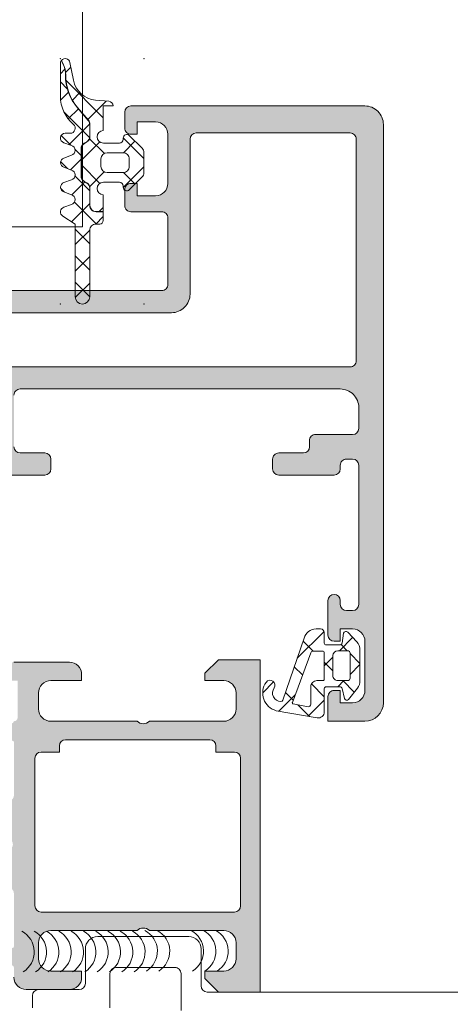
# Model space of a CAD drawing. Header units: millimetres. Extents: x 144573 to 336993, y 74252 to 247042.
# Tile 549 of 656: x 198289 to 198324, y 194868 to 194948. Entities that reach past the tile are written whole.
import ezdxf

# ---------------------------------------------------------------- set-up
doc = ezdxf.new("R2010")
doc.units = ezdxf.units.MM
doc.layers.add('FASÁDA DETAILNÍ', color=255, linetype='Continuous', lineweight=0)
doc.layers.add('NOVA', color=255, linetype='Continuous', lineweight=0)

# ---------------------------------------------------------------- blocks, each defined once
blk = doc.blocks.new('A$C69D17D4D')
at = {"layer": 'FASÁDA DETAILNÍ'}
h = blk.add_hatch(dxfattribs=at)
h.set_pattern_fill('ANSI37', color=256, scale=0.48, angle=-1.272221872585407e-14, style=0)
h.set_pattern_definition([(44.99999999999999, (-24849.06410306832, 21569.49993086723), (-1.077630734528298, 1.077630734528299), []), (135, (-24849.06410306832, 21569.49993086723), (-1.077630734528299, -1.077630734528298), [])])
edge = h.paths.add_edge_path()
edge.add_line((-24852.14751985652, 21562.28574469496), (-24852.75457736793, 21562.51300358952))
edge.add_arc((-24852.65410216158, 21562.88983972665), 0.3900009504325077, 104.92936879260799, 255.0706312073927, ccw=False)
edge.add_line((-24852.75457736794, 21563.26667586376), (-24852.14751985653, 21563.49393475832))
edge.add_arc((-24852.25410332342, 21563.88983972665), 0.4100009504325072, -74.93236632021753, 74.93236632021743)
edge.add_line((-24852.14751985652, 21564.28574469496), (-24852.75457738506, 21564.51300359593))
edge.add_arc((-24852.65410366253, 21564.88983972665), 0.390000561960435, 104.92915839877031, 255.0708416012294, ccw=False)
edge.add_line((-24852.75457738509, 21565.26667585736), (-24852.14751987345, 21565.493934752))
edge.add_arc((-24852.25410182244, 21565.88983972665), 0.4100005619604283, -74.93257137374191, 74.93257525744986)
edge.add_line((-24852.14751990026, 21566.28574470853), (-24852.75457739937, 21566.51299978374))
edge.add_arc((-24852.65409015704, 21566.88988243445), 0.3900489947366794, 90.00000000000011, 255.07068313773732, ccw=False)
edge.add_line((-24852.65409015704, 21567.27993142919), (-24852.25410106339, 21567.27993142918))
edge.add_arc((-24852.25410106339, 21567.68993198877), 0.4100005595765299, -89.99999999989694, 49.6800643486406)
edge.add_arc((-24850.05413120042, 21570.28221820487), 2.989972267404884, 179.9986695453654, 229.6800621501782, ccw=False)
edge.add_line((-24853.04410346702, 21570.28228763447), (-24853.04410306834, 21572.95407921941))
edge.add_arc((-24852.65410306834, 21572.95463686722), 0.3900003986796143, 144.3594300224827, 180.0819252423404, ccw=False)
edge.add_line((-24852.97105185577, 21573.18188953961), (-24852.84140013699, 21572.92359827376))
edge.add_arc((-24854.61991416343, 21572.0308565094), 1.990000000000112, -0.6188691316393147, 26.654791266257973, ccw=False)
edge.add_arc((-24848.61653157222, 21571.96600962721), 4.013732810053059, 179.381130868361, 220.6411808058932)
edge.add_line((-24851.6621655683, 21569.35178610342), (-24850.78129869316, 21568.32555476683))
edge.add_arc((-24851.15002656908, 21568.00905676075), 0.4859333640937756, 1.1368683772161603e-13, 40.64118080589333, ccw=False)
edge.add_line((-24850.66409320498, 21568.00905676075), (-24850.66409320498, 21567.01145935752))
edge.add_arc((-24851.154093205, 21567.01145935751), 0.4900000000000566, -60.00000000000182, -1.1368683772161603e-13, ccw=False)
edge.add_line((-24850.909093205, 21566.58710690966), (-24851.109093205, 21566.47163685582))
edge.add_arc((-24850.85409320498, 21566.0299638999), 0.5099999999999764, 119.9999999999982, 180.0000000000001)
edge.add_line((-24851.36409320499, 21566.0299638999), (-24851.36409320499, 21563.79295405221))
edge.add_arc((-24850.85409320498, 21563.79295405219), 0.5100000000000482, 180.0000000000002, 239.999999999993)
edge.add_line((-24851.10909320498, 21563.35128109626), (-24850.90909320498, 21563.23581104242))
edge.add_arc((-24851.154093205, 21562.81145859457), 0.4899999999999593, 1.1368683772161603e-13, 59.99999999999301, ccw=False)
edge.add_line((-24850.66409320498, 21562.81145859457), (-24850.66409320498, 21561.41146088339))
edge.add_arc((-24850.154093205, 21561.41146088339), 0.509999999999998, 180, 270.0000000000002)
edge.add_line((-24850.154093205, 21560.90146088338), (-24849.56409292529, 21560.90146088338))
edge.add_line((-24849.56409292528, 21560.90146088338), (-24849.56409387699, 21560.1898393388))
edge.add_arc((-24849.85409387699, 21560.18983972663), 0.2900000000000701, -90.00000000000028, -7.662566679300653e-05, ccw=False)
edge.add_line((-24849.85409387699, 21559.89983972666), (-24850.15407900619, 21559.89983972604))
edge.add_arc((-24850.15426055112, 21559.39001773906), 0.5098220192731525, 89.97959727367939, 180.024286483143)
edge.add_line((-24850.6640825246, 21559.38980163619), (-24850.66411304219, 21553.98983868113))
edge.add_arc((-24851.25411151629, 21553.98984201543), 0.5899984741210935, -180.00000000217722, -0.0003238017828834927, ccw=False)
edge.add_line((-24851.84410999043, 21553.98984201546), (-24851.84410999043, 21559.89525026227))
edge.add_line((-24851.84410999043, 21559.89525026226), (-24852.84886432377, 21560.55195381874))
edge.add_arc((-24852.65410368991, 21560.88984155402), 0.3899997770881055, 104.92975907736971, 240.04057881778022, ccw=False)
edge.add_line((-24852.75458116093, 21561.26667587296), (-24852.14751986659, 21561.49393475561))
edge.add_arc((-24852.25410332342, 21561.88983972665), 0.4100009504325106, -74.93236777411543, 74.93236632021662)
h = blk.add_hatch(dxfattribs=at)
h.set_pattern_fill('ANSI37', color=256, scale=0.625, angle=-1.272221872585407e-14, style=0)
h.set_pattern_definition([(44.99999999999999, (-24849.06410306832, 21569.49993086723), (-1.403165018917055, 1.403165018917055), []), (135, (-24849.06410306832, 21569.49993086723), (-1.403165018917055, -1.403165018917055), [])])
edge = h.paths.add_edge_path()
edge.add_arc((-24847.65410999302, 21562.88997918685), 0.2900050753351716, -179.99948928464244, -44.99756332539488, ccw=False)
edge.add_line((-24847.94411506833, 21562.88997660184), (-24847.94411506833, 21562.98997086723))
edge.add_arc((-24848.25411506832, 21562.98997086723), 0.3099999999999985, -6.731325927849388e-11, 90.00000000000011)
edge.add_line((-24848.25411506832, 21563.29997086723), (-24849.55409106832, 21563.29997086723))
edge.add_arc((-24849.55409106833, 21562.78997086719), 0.5100000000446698, 89.99999999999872, 268.8764798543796)
edge.add_line((-24849.56409108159, 21562.28006891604), (-24849.56409289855, 21560.92146088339))
edge.add_line((-24849.56409289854, 21560.9214608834), (-24850.15409320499, 21560.9214608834))
edge.add_arc((-24850.154093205, 21561.41146088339), 0.4900000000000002, 180, 269.9999999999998, ccw=False)
edge.add_line((-24850.64409320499, 21561.41146088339), (-24850.64409320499, 21562.81145859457))
edge.add_arc((-24851.154093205, 21562.81145859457), 0.5099999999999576, -1.144999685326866e-13, 59.99999999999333)
edge.add_line((-24850.89909320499, 21563.2531315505), (-24851.09909320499, 21563.36860160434))
edge.add_arc((-24850.85409320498, 21563.79295405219), 0.4900000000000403, 179.9999999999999, 239.99999999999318, ccw=False)
edge.add_line((-24851.344093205, 21563.79295405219), (-24851.344093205, 21566.02996389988))
edge.add_arc((-24850.85409320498, 21566.0299638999), 0.4899999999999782, 119.9999999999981, 179.9999999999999, ccw=False)
edge.add_line((-24851.09909320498, 21566.45431634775), (-24850.89909320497, 21566.56978640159))
edge.add_arc((-24851.154093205, 21567.01145935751), 0.5100000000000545, -60.00000000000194, 1.90833280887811e-13)
edge.add_line((-24850.64409320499, 21567.01145935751), (-24850.64409320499, 21568.00905676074))
edge.add_arc((-24851.15002656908, 21568.00905676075), 0.5059333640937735, 5.088887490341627e-14, 40.64118080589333)
edge.add_line((-24850.7661226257, 21568.33858116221), (-24851.64698950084, 21569.3648124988))
edge.add_arc((-24848.61653157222, 21571.96600962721), 3.993732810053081, 179.381130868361, 220.6411808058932, ccw=False)
edge.add_arc((-24854.61991416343, 21572.0308565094), 2.010000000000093, -0.6188691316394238, 26.65479126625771)
edge.add_line((-24852.82352562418, 21572.9325705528), (-24852.95756678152, 21573.19960642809))
edge.add_arc((-24852.65410306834, 21572.95463686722), 0.3900003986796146, 11.010562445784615, 141.0879706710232, ccw=False)
edge.add_line((-24852.27128180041, 21573.02912302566), (-24851.99168023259, 21571.59103219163))
edge.add_arc((-24850.01862630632, 21571.97464424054), 2.010000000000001, 191.0024964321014, 265.0047506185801)
edge.add_line((-24850.19364332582, 21569.97227837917), (-24849.12068354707, 21569.87849620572))
edge.add_arc((-24849.15410483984, 21569.48992909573), 0.3900017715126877, 1.469873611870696, 85.0839953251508, ccw=False)
edge.add_line((-24848.76423139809, 21569.49993315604), (-24849.56410236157, 21569.49993315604))
edge.add_line((-24849.56410236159, 21569.49993315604), (-24849.56409112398, 21567.49985381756))
edge.add_arc((-24849.55409106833, 21566.98995186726), 0.5100000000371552, 91.12352490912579, 270)
edge.add_line((-24849.55409106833, 21566.47995186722), (-24848.25411506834, 21566.47995186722))
edge.add_arc((-24848.25411506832, 21566.78995186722), 0.3100000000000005, -89.99999999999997, 6.361109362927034e-14)
edge.add_line((-24847.94411506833, 21566.78995186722), (-24847.94411506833, 21566.88997686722))
edge.add_arc((-24847.65409969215, 21566.88994867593), 0.2900153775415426, 45.00331445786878, 179.9944304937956, ccw=False)
edge.add_line((-24847.44903971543, 21567.09503237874), (-24846.40774269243, 21566.05446795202))
edge.add_arc((-24846.75410306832, 21565.70786372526), 0.4900000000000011, 1.1368683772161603e-13, 45.020162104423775, ccw=False)
edge.add_line((-24846.26410306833, 21565.70786372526), (-24846.26410306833, 21564.07181528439))
edge.add_arc((-24846.75410306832, 21564.07181528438), 0.4899999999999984, -45.02769922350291, -1.1368683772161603e-13, ccw=False)
edge.add_line((-24846.40778829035, 21563.72516549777), (-24847.44903671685, 21562.68492335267))
edge = h.paths.add_edge_path()
edge.add_arc((-24849.25412488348, 21564.5899480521), 0.4999901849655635, 180.0000000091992, 270.0000000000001)
edge.add_line((-24849.25412488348, 21564.08995786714), (-24847.95411506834, 21564.08995786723))
edge.add_arc((-24847.95409643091, 21564.5899392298), 0.4999813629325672, 269.9978642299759, 360.0021357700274)
edge.add_line((-24847.45411506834, 21564.58995786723), (-24847.45411506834, 21565.18996486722))
edge.add_arc((-24847.95409643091, 21565.18998350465), 0.4999813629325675, -0.00213577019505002, 90.00213577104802)
edge.add_line((-24847.95411506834, 21565.68996486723), (-24849.25412488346, 21565.68996486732))
edge.add_arc((-24849.25412488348, 21565.18997468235), 0.4999901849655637, 89.99999999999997, 180)
edge.add_line((-24849.75411506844, 21565.18997468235), (-24849.75411506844, 21564.58994805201))
h = blk.add_hatch(color=256, dxfattribs=at)
edge = h.paths.add_edge_path(flags=16)
edge.add_ellipse((-24829.51811741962, 21548.79988017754), major_axis=(-0.499974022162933, 0), ratio=1, start_angle=89.9970229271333, end_angle=180.0029770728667)
edge.add_line((-24829.01814339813, 21548.79990615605), (-24829.01814339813, 21566.79990615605))
edge.add_ellipse((-24829.51811741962, 21566.79993213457), major_axis=(-0.499974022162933, 0), ratio=1, start_angle=179.9970229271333, end_angle=270.0029770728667)
edge.add_line((-24829.51814339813, 21567.29990615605), (-24842.01814339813, 21567.29990615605))
edge.add_ellipse((-24842.01812157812, 21566.79988433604), major_axis=(-0.5000218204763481, 0), ratio=1, start_angle=270.0025002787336, end_angle=359.9974997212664)
edge.add_line((-24842.51814339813, 21566.79990615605), (-24842.51814339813, 21554.19685515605))
edge.add_ellipse((-24844.01814227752, 21554.19685403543), major_axis=(-1.499998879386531, 0), ratio=1, start_angle=89.99995719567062, end_angle=180.0000428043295, ccw=False)
edge.add_line((-24844.01814339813, 21552.69685515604), (-24857.01813139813, 21552.69685515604))
edge.add_ellipse((-24857.01813177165, 21552.19685552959), major_axis=(-0.4999996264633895, 0), ratio=1, start_angle=-90.00004280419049, end_angle=4.280419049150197e-05)
edge.add_line((-24857.51813139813, 21552.19685515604), (-24857.51813139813, 21548.79990615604))
edge.add_ellipse((-24857.01813177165, 21548.79990578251), major_axis=(-0.4999996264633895, 0), ratio=1, start_angle=-4.280419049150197e-05, end_angle=90.00004280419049)
edge.add_line((-24857.01813139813, 21548.29990615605), (-24829.51814339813, 21548.29990615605))
edge = h.paths.add_edge_path()
edge.add_line((-24828.31813139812, 21519.49991115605), (-24831.31813139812, 21519.49991115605))
edge.add_line((-24831.31813139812, 21519.49991115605), (-24831.31813139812, 21521.49991115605))
edge.add_arc((-24830.81815737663, 21521.49993713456), 0.499974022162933, 89.99702292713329, 180.0029770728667, ccw=False)
edge.add_line((-24830.81813139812, 21521.99991115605), (-24830.31813139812, 21521.99991115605))
edge.add_line((-24830.31813139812, 21521.99991115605), (-24830.31813139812, 21520.99991115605))
edge.add_line((-24830.31813139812, 21520.99991115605), (-24829.31813139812, 21520.99991115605))
edge.add_arc((-24829.31819552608, 21521.99997528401), 1.00006412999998, 270.0036740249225, 359.9963259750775)
edge.add_line((-24828.31813139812, 21521.99991115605), (-24828.31813139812, 21525.99991115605))
edge.add_arc((-24829.31816138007, 21525.99988117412), 1.000029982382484, 0.001717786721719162, 89.99828221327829)
edge.add_line((-24829.31813139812, 21526.99991115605), (-24830.31813139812, 21526.99991115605))
edge.add_line((-24830.31813139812, 21526.99991115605), (-24830.31813139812, 21525.99991115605))
edge.add_line((-24830.31813139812, 21525.99991115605), (-24830.81813139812, 21525.99991115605))
edge.add_arc((-24830.81812579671, 21526.49991675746), 0.5000056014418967, 180.0006418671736, 269.9993581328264, ccw=False)
edge.add_line((-24831.31813139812, 21526.49991115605), (-24831.31813139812, 21529.29991415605))
edge.add_arc((-24830.81813139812, 21529.29991415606), 0.5, 0, 180, ccw=False)
edge.add_line((-24830.31813139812, 21529.29991415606), (-24830.31813139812, 21528.99991115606))
edge.add_arc((-24829.81812067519, 21528.999921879), 0.5000107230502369, 180.0012287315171, 269.9987712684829)
edge.add_line((-24829.81813139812, 21528.49991115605), (-24829.31813139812, 21528.49991115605))
edge.add_arc((-24829.31819932, 21528.99997907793), 0.5000679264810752, 270.0077822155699, 359.9922177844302)
edge.add_line((-24828.81813139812, 21528.99991115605), (-24828.81813139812, 21540.29990615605))
edge.add_arc((-24829.31815321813, 21540.29988433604), 0.5000218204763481, 0.002500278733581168, 89.99749972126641)
edge.add_line((-24829.31813139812, 21540.79990615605), (-24829.81813139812, 21540.79990615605))
edge.add_arc((-24829.81819407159, 21540.29996882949), 0.4999373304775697, 89.99281725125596, 180.007182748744)
edge.add_line((-24830.31813139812, 21540.29990615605), (-24830.31813139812, 21539.99990315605))
edge.add_arc((-24830.81819419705, 21539.99996595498), 0.5000628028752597, 270.00719532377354, 359.9928046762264, ccw=False)
edge.add_line((-24830.81813139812, 21539.49990315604), (-24835.31813139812, 21539.49990315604))
edge.add_arc((-24835.31812579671, 21539.99990875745), 0.5000056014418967, 180.0006418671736, 269.9993581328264, ccw=False)
edge.add_line((-24835.81813139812, 21539.99990315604), (-24835.81813139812, 21540.79990615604))
edge.add_arc((-24835.31815737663, 21540.79993213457), 0.499974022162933, 89.99702292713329, 180.0029770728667, ccw=False)
edge.add_line((-24835.31813139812, 21541.29990615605), (-24833.31813139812, 21541.29990615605))
edge.add_arc((-24833.31819932, 21541.79997407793), 0.5000679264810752, 270.0077822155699, 359.9922177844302)
edge.add_line((-24832.81813139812, 21541.79990615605), (-24832.81813139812, 21542.29990615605))
edge.add_arc((-24832.31819407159, 21542.29996882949), 0.4999373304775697, 89.99281725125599, 180.007182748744, ccw=False)
edge.add_line((-24832.31813139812, 21542.79990615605), (-24829.31813139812, 21542.79990615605))
edge.add_arc((-24829.31818651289, 21543.29996127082), 0.5000551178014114, 270.0063149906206, 359.9936850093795)
edge.add_line((-24828.81813139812, 21543.29990615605), (-24828.81813139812, 21544.99990315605))
edge.add_arc((-24830.31809955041, 21544.99993500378), 1.499968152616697, 359.9987834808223, 450.0012165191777)
edge.add_line((-24830.31813139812, 21546.49990315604), (-24856.31813139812, 21546.49990315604))
edge.add_arc((-24856.3181522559, 21545.99992401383), 0.4999791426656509, 89.99760977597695, 180.0023902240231)
edge.add_line((-24856.81813139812, 21545.99990315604), (-24856.81813139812, 21541.79990615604))
edge.add_arc((-24856.31812579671, 21541.79991175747), 0.5000056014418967, 180.0006418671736, 269.9993581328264)
edge.add_line((-24856.31813139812, 21541.29990615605), (-24854.31813139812, 21541.29990615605))
edge.add_arc((-24854.31815321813, 21540.79988433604), 0.5000218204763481, 0.002500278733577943, 89.99749972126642, ccw=False)
edge.add_line((-24853.81813139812, 21540.79990615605), (-24853.81813139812, 21539.99990315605))
edge.add_arc((-24854.31818395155, 21539.9999557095), 0.5000525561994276, 270.00602154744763, 359.9939784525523, ccw=False)
edge.add_line((-24854.31813139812, 21539.49990315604), (-24859.31813239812, 21539.49990315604))
edge.add_line((-24859.31813239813, 21539.49990315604), (-24860.07602139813, 21539.71722415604))
edge.add_arc((-24860.15871270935, 21539.42884574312), 0.2999999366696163, 73.9999757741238, 142.095185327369)
edge.add_arc((-24860.63213255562, 21539.79745629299), 0.3000001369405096, 270.0000300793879, 322.09528191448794, ccw=False)
edge.add_line((-24860.63213239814, 21539.49745615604), (-24862.69627939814, 21539.49745815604))
edge.add_arc((-24862.69627985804, 21539.89745755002), 0.3999993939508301, 158.0262304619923, 270.0000658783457, ccw=False)
edge.add_line((-24863.06722139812, 21540.04713015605), (-24862.25086039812, 21542.07035915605))
edge.add_arc((-24862.06539013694, 21541.99552253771), 0.1999993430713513, 65.85890762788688, 158.0260921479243, ccw=False)
edge.add_line((-24861.98359339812, 21542.17803015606), (-24859.59990839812, 21541.10971015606))
edge.add_arc((-24859.51811169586, 21541.29221826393), 0.1999997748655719, 245.8589745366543, 360.8199006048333)
edge.add_line((-24859.31813239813, 21541.29508015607), (-24859.31813139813, 21552.59916015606))
edge.add_arc((-24859.50954589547, 21552.60759187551), 0.1916001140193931, 357.4777781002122, 451.0444500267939)
edge.add_line((-24859.51303839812, 21552.79916015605), (-24859.93362239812, 21552.79916015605))
edge.add_line((-24859.93362239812, 21552.79916015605), (-24862.39923439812, 21551.36742515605))
edge.add_arc((-24862.55004609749, 21551.62676214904), 0.2999997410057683, 195.9999717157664, 300.17919611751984, ccw=False)
edge.add_line((-24862.83842439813, 21551.54407115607), (-24863.26629539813, 21553.03623215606))
edge.add_line((-24863.26629539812, 21553.03623215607), (-24863.76470739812, 21553.89950715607))
edge.add_arc((-24863.41829715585, 21554.09950710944), 0.4000000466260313, 90.00003470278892, 209.9999884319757, ccw=False)
edge.add_line((-24863.41829739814, 21554.49950715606), (-24859.31036639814, 21554.49916015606))
edge.add_line((-24859.31036639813, 21554.49916015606), (-24844.81830939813, 21554.49685515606))
edge.add_arc((-24844.81813127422, 21554.99685500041), 0.4999998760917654, 269.9795884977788, 360.0000178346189)
edge.add_line((-24844.31813139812, 21554.99685515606), (-24844.31813139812, 21560.39989715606))
edge.add_arc((-24844.8181310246, 21560.3998975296), 0.4999996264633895, 359.9999571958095, 450.0000428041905)
edge.add_line((-24844.81813139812, 21560.89989715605), (-24847.31813139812, 21560.89989715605))
edge.add_arc((-24847.31813177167, 21561.3998967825), 0.4999996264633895, 179.9999571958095, 270.00004280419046, ccw=False)
edge.add_line((-24847.81813139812, 21561.39989715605), (-24847.81813139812, 21562.69990015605))
edge.add_arc((-24847.3181522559, 21562.69992101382), 0.4999791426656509, 89.99760977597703, 180.002390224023, ccw=False)
edge.add_line((-24847.31813139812, 21563.19990015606), (-24846.81813139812, 21563.19990015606))
edge.add_line((-24846.81813139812, 21563.19990015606), (-24846.81813139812, 21562.19990015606))
edge.add_line((-24846.81813139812, 21562.19990015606), (-24845.31813139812, 21562.19990015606))
edge.add_arc((-24845.3181630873, 21563.19993184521), 1.00003168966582, 270.0018155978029, 359.9981844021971)
edge.add_line((-24844.31813139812, 21563.19990015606), (-24844.31813139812, 21567.19990015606))
edge.add_arc((-24845.31820064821, 21567.19983090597), 1.000069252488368, 0.003967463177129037, 89.99603253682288)
edge.add_line((-24845.31813139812, 21568.19990015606), (-24846.81813139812, 21568.19990015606))
edge.add_line((-24846.81813139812, 21568.19990015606), (-24846.81813139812, 21567.19990015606))
edge.add_line((-24846.81813139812, 21567.19990015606), (-24847.31813139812, 21567.19990015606))
edge.add_arc((-24847.31815737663, 21567.69987417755), 0.499974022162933, 179.9970229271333, 270.0029770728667, ccw=False)
edge.add_line((-24847.81813139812, 21567.69990015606), (-24847.81813139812, 21568.99990315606))
edge.add_arc((-24847.31812579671, 21568.99989755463), 0.5000056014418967, 90.00064186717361, 179.9993581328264, ccw=False)
edge.add_line((-24847.31813139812, 21569.49990315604), (-24828.31813139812, 21569.49990315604))
edge.add_arc((-24828.31810211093, 21567.99993244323), 1.49997071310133, -0.0011187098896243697, 90.00111870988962, ccw=False)
edge.add_line((-24826.81813139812, 21567.99990315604), (-24826.81813139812, 21520.99991115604))
edge.add_arc((-24828.3181917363, 21520.99997149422), 1.500060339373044, 270.002304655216, 359.99769534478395, ccw=False)
h = blk.add_hatch(dxfattribs=at)
h.set_pattern_fill('ANSI37', color=256, scale=0.625, angle=90, style=0)
h.set_pattern_definition([(135, (0, 0), (-1.403165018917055, -1.403165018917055), []), (225, (0, 0), (1.403165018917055, -1.403165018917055), [])])
edge = h.paths.add_edge_path(flags=16)
edge.add_ellipse((-24832.22031654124, 21522.30214619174), major_axis=(-0.4977897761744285, 0), ratio=1, start_angle=-90.19257972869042, end_angle=0.25472202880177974, ccw=False)
edge.add_line((-24832.21864339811, 21522.79993315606), (-24831.71812439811, 21522.79993315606))
edge.add_ellipse((-24831.71811014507, 21522.89991690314), major_axis=(-0.09998374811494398, 0), ratio=1, start_angle=89.99183227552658, end_angle=180.0087406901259)
edge.add_line((-24831.61812639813, 21522.89993215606), (-24831.61812239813, 21525.10036215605))
edge.add_ellipse((-24831.71812705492, 21525.10035949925), major_axis=(-0.1000046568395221, 0), ratio=1, start_angle=180.001522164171, end_angle=269.998477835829)
edge.add_line((-24831.71812439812, 21525.20036415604), (-24832.53006639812, 21525.20036415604))
edge.add_ellipse((-24832.5300579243, 21525.00035753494), major_axis=(-0.2000066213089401, 0), ratio=1, start_angle=270.0024274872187, end_angle=344.3113846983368)
edge.add_line((-24832.72261339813, 21525.05444115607), (-24834.20993839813, 21521.03630015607))
edge.add_ellipse((-24834.11615691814, 21521.00158666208), major_axis=(-0.09999996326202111, 0), ratio=1, start_angle=-20.31218281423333, end_angle=79.67771585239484)
edge.add_line((-24834.13407539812, 21520.90320515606), (-24832.92460639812, 21520.68292215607))
edge.add_ellipse((-24832.918097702, 21520.88281252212), major_axis=(-0.1999963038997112, 0), ratio=1, start_angle=88.13503214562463, end_angle=180.001041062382)
edge.add_line((-24832.71810139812, 21520.88281615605), (-24832.71810139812, 21522.29993315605))
edge = h.paths.add_edge_path(flags=16)
edge.add_ellipse((-24829.71811256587, 21522.9999343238), major_axis=(-0.200000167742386, 0), ratio=1, start_angle=89.99976157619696, end_angle=180.0002384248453)
edge.add_line((-24829.51811239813, 21522.99993515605), (-24829.51811639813, 21525.03439215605))
edge.add_ellipse((-24829.71811167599, 21525.03439687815), major_axis=(-0.1999952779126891, 0), ratio=1, start_angle=179.9986471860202, end_angle=270.0004933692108)
edge.add_line((-24829.71811339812, 21525.23439215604), (-24830.51812339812, 21525.23439215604))
edge.add_ellipse((-24830.51811458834, 21524.83438134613), major_axis=(-0.4000108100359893, 0), ratio=1, start_angle=270.0012618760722, end_angle=359.9980219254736)
edge.add_line((-24830.91812539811, 21524.83439515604), (-24830.91812539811, 21523.19993215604))
edge.add_ellipse((-24830.51813047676, 21523.19992907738), major_axis=(-0.3999949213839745, 0), ratio=1, start_angle=-0.0004409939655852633, end_angle=90.00101395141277)
edge.add_line((-24830.51812339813, 21522.79993415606), (-24829.71811339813, 21522.79993415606))
edge = h.paths.add_edge_path()
edge.add_arc((-24829.79466451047, 21521.39994225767), 0.2000083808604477, 195.0015194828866, 319.99768421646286, ccw=False)
edge.add_line((-24829.98785639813, 21521.34817115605), (-24830.17839039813, 21522.15169615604))
edge.add_arc((-24830.37158398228, 21522.09991976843), 0.200011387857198, 15.0028563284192, 89.99725449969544)
edge.add_line((-24830.37157439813, 21522.29993115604), (-24831.46812439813, 21522.29993115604))
edge.add_arc((-24831.46813475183, 21522.14994350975), 0.1499876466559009, 89.99604485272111, 180.0039551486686)
edge.add_line((-24831.61812239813, 21522.14993315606), (-24831.61811439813, 21520.26706215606))
edge.add_arc((-24832.11811427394, 21520.26706024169), 0.4999998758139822, -99.93357221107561, 0.00021936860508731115, ccw=False)
edge.add_line((-24832.20436739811, 21519.77455615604), (-24835.52409339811, 21520.35594515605))
edge.add_arc((-24835.11801906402, 21521.79993068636), 1.499996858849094, 144.9124460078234, 254.2930755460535, ccw=False)
edge.add_arc((-24836.01812189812, 21522.43223765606), 0.3999981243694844, -35.08800412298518, 144.9119958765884, ccw=False)
edge.add_arc((-24835.13682223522, 21521.79771609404), 0.6860034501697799, 143.8588144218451, 269.5156416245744)
edge.add_arc((-24835.12300205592, 21521.26083971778), 0.1503878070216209, 262.5039217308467, 340.9838490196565)
edge.add_line((-24834.98082139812, 21521.21183815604), (-24833.25313939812, 21526.25806415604))
edge.add_arc((-24832.28704738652, 21525.9999430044), 0.9999801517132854, 89.99942769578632, 165.041089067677, ccw=False)
edge.add_line((-24832.28703739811, 21526.99992315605), (-24831.91813239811, 21526.99993515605))
edge.add_arc((-24831.91815312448, 21526.69991542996), 0.3000197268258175, 0.003194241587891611, 89.99604181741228, ccw=False)
edge.add_line((-24831.61813339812, 21526.69993215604), (-24831.61813339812, 21525.84991715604))
edge.add_arc((-24831.4681493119, 21525.84990424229), 0.1499840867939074, 179.9950667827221, 270.0049332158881)
edge.add_line((-24831.46813639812, 21525.69992015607), (-24830.37157439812, 21525.69993115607))
edge.add_arc((-24830.37158351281, 21525.89994574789), 0.200014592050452, 270.0026109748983, 344.9976256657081)
edge.add_line((-24830.17838639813, 21525.84817015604), (-24830.04929239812, 21526.65154215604))
edge.add_arc((-24829.85611655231, 21526.59981774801), 0.1999808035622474, 44.992555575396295, 165.0102129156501, ccw=False)
edge.add_line((-24829.71469039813, 21526.74120715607), (-24828.98817139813, 21525.96533715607))
edge.add_arc((-24829.7181130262, 21525.28182674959), 1.000000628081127, -3.4006475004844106e-05, 43.118537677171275, ccw=False)
edge.add_line((-24828.71811239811, 21525.28182615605), (-24828.71811239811, 21522.80319315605))
edge.add_arc((-24829.71811530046, 21522.80319420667), 1.00000290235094, 322.1722069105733, 359.99993980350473, ccw=False)
edge.add_line((-24828.92825539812, 21522.18990215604), (-24829.64145439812, 21521.27137315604))
h = blk.add_hatch(color=256, dxfattribs=at)
edge = h.paths.add_edge_path()
edge.add_arc((-24856.93811075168, 21501.20006205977), 0.120000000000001, 270.0000000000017, 360.00000000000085, ccw=False)
edge.add_line((-24856.93811075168, 21501.08006205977), (-24859.69810875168, 21501.08006205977))
edge.add_arc((-24859.69810875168, 21500.78006205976), 0.3000000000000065, 450, 539.9999999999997)
edge.add_line((-24859.99810875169, 21500.78006205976), (-24859.99810875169, 21499.80008774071))
edge.add_arc((-24859.69810875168, 21499.8000877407), 0.3000000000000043, 179.9999999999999, 270)
edge.add_line((-24859.69810875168, 21499.50008774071), (-24857.81809775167, 21499.50008774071))
edge.add_arc((-24857.55055441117, 21499.42122064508), 0.2789255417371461, 88.83712992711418, 163.575405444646, ccw=False)
edge.add_line((-24857.54489375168, 21499.7000887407), (-24857.09129975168, 21499.7000887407))
edge.add_arc((-24857.08563134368, 21499.42125129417), 0.2788950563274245, 16.419876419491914, 91.16458937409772, ccw=False)
edge.add_line((-24856.81811075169, 21499.50008774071), (-24856.81811075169, 21498.69991302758))
edge.add_arc((-24855.81811075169, 21498.69991302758), 0.9999999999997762, 179.9999999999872, 269.9999999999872)
edge.add_line((-24855.81811075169, 21497.69991302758), (-24852.31810339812, 21497.69991302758))
edge.add_arc((-24852.31812322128, 21498.69993285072), 1.000019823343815, 270.0011357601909, 359.9988642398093)
edge.add_line((-24851.31810339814, 21498.69991302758), (-24851.31810339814, 21499.19991302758))
edge.add_line((-24851.31810339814, 21499.19991302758), (-24853.81810339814, 21499.19991302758))
edge.add_arc((-24853.81805801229, 21500.19995841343), 1.000045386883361, 180.0026002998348, 269.99739970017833, ccw=False)
edge.add_line((-24854.81810339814, 21500.19991302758), (-24854.81810339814, 21501.49993133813))
edge.add_arc((-24853.81805089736, 21501.49987883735), 1.000052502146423, 90.00300791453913, 179.9969920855, ccw=False)
edge.add_line((-24853.81810339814, 21502.49993133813), (-24846.81810339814, 21502.49993133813))
edge.add_arc((-24846.31810339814, 21501.97480958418), 0.7250881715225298, 46.40381611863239, 133.5961838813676, ccw=False)
edge.add_line((-24845.81810339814, 21502.49993133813), (-24839.78401526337, 21502.49993133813))
edge.add_arc((-24839.78406776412, 21501.49987883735), 1.000052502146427, 360.0030079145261, 449.9969920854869, ccw=False)
edge.add_line((-24838.78401526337, 21501.49993133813), (-24838.78401526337, 21500.19991302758))
edge.add_arc((-24839.78406064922, 21500.19995841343), 1.000045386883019, 270.00260029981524, 359.9973997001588, ccw=False)
edge.add_line((-24839.78401526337, 21499.19991302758), (-24841.31810339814, 21499.19991302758))
edge.add_line((-24841.31810339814, 21499.19991302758), (-24841.31810339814, 21498.59990692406))
edge.add_line((-24841.31810339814, 21498.59990692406), (-24840.21809729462, 21497.49993133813))
edge.add_line((-24840.21809729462, 21497.49993133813), (-24836.81810339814, 21497.49993133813))
edge.add_line((-24836.81810339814, 21497.49993133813), (-24836.81810339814, 21524.499832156))
edge.add_line((-24836.81810339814, 21524.499832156), (-24840.21809729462, 21524.499832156))
edge.add_line((-24840.21809729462, 21524.499832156), (-24841.31810339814, 21523.39985657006))
edge.add_line((-24841.31810339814, 21523.39985657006), (-24841.31810339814, 21522.79985046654))
edge.add_line((-24841.31810339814, 21522.79985046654), (-24839.78401526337, 21522.79985046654))
edge.add_arc((-24839.78406064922, 21521.79980508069), 1.000045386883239, 360.0026002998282, 449.99739970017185, ccw=False)
edge.add_line((-24838.78401526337, 21521.79985046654), (-24838.78401526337, 21520.499832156))
edge.add_arc((-24839.78406776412, 21520.49988465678), 1.000052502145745, 270.00300791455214, 359.99699208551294, ccw=False)
edge.add_line((-24839.78401526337, 21519.499832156), (-24845.81810339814, 21519.499832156))
edge.add_arc((-24846.31810339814, 21520.02495390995), 0.7250881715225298, 226.4038161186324, 313.59618388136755, ccw=False)
edge.add_line((-24846.81810339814, 21519.499832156), (-24853.81810339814, 21519.499832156))
edge.add_arc((-24853.81805089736, 21520.49988465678), 1.000052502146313, 180.0030079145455, 269.99699208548, ccw=False)
edge.add_line((-24854.81810339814, 21520.499832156), (-24854.81810339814, 21521.79985046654))
edge.add_arc((-24853.81805801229, 21521.79980508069), 1.000045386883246, 90.0026002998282, 179.9973997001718, ccw=False)
edge.add_line((-24853.81810339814, 21522.79985046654), (-24851.31810339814, 21522.79985046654))
edge.add_line((-24851.31810339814, 21522.79985046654), (-24851.31810339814, 21523.29985046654))
edge.add_arc((-24852.31812322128, 21523.2998306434), 1.000019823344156, 360.0011357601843, 449.9988642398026)
edge.add_line((-24852.31810339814, 21524.29985046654), (-24856.81810339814, 21524.29985046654))
edge.add_arc((-24856.81811371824, 21523.79986078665), 0.4999896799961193, 449.9988173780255, 540.0011826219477)
edge.add_line((-24857.31810339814, 21523.79985046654), (-24857.31810339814, 21522.79985046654))
edge.add_line((-24857.31810339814, 21522.79985046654), (-24856.51810034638, 21522.79985046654))
edge.add_line((-24856.51810034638, 21522.79985046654), (-24856.51810034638, 21519.79983520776))
edge.add_arc((-24856.81810806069, 21519.79983251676), 0.3000077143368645, 269.9994860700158, 360.00051393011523, ccw=False)
edge.add_arc((-24857.08563134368, 21519.57866124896), 0.2788950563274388, 268.83541062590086, 343.5801235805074, ccw=False)
edge.add_line((-24857.09129975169, 21519.29982380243), (-24857.54489375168, 21519.29982380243))
edge.add_arc((-24857.55055441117, 21519.57869189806), 0.2789255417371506, 196.4245945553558, 271.1628700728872, ccw=False)
edge.add_line((-24857.81809775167, 21519.49982480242), (-24859.69810875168, 21519.49982480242))
edge.add_arc((-24859.69810875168, 21519.19982480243), 0.3000000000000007, 449.9999999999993, 539.9999999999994)
edge.add_line((-24859.99810875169, 21519.19982480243), (-24859.99810875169, 21518.21985048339))
edge.add_arc((-24859.69810875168, 21518.21985048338), 0.3000000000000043, 180, 270)
edge.add_line((-24859.69810875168, 21517.91985048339), (-24856.93811075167, 21517.91985048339))
edge.add_arc((-24856.93811075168, 21517.7998504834), 0.1200000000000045, 360, 449.9999999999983, ccw=False)
edge.add_line((-24856.81811075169, 21517.7998504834), (-24856.81811075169, 21513.49982480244))
edge.add_arc((-24857.31811075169, 21513.49982480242), 0.4999999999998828, 270.0000000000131, 360.0000000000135, ccw=False)
edge.add_line((-24857.31811075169, 21512.99982480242), (-24858.01811075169, 21512.99982480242))
edge.add_line((-24858.0181107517, 21512.99982480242), (-24860.41093107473, 21514.38132026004))
edge.add_arc((-24860.47999096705, 21514.26170501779), 0.1381197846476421, 419.9999999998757, 547.7024374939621)
edge.add_arc((-24855.63863973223, 21514.70932340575), 4.999999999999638, 185.3492280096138, 251.2905992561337)
edge.add_arc((-24857.40286592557, 21509.49995627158), 0.5000000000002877, 288.7094007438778, 431.2905992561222, ccw=False)
edge.add_arc((-24855.63863973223, 21504.29058913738), 4.999999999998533, 108.7094007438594, 174.6507719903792)
edge.add_arc((-24860.47999096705, 21504.73820752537), 0.1381197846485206, 172.2975625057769, 299.9999999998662)
edge.add_line((-24860.41093107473, 21504.61859228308), (-24858.0181107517, 21506.0000877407))
edge.add_line((-24858.0181107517, 21506.00008774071), (-24857.3181107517, 21506.00008774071))
edge.add_arc((-24857.31811075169, 21505.50008774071), 0.5000000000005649, 359.9999999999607, 449.99999999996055, ccw=False)
edge.add_line((-24856.81811075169, 21505.50008774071), (-24856.81811075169, 21501.20006205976))
edge = h.paths.add_edge_path(flags=16)
edge.add_arc((-24838.91810950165, 21516.49983978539), 0.5, 360, 450, ccw=False)
edge.add_line((-24838.41810950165, 21516.49983978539), (-24838.41810950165, 21504.49993133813))
edge.add_arc((-24838.91810950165, 21504.49993133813), 0.5, 270, 360, ccw=False)
edge.add_line((-24838.91810950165, 21503.99993133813), (-24854.61809119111, 21503.99993133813))
edge.add_arc((-24854.61809119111, 21504.49993133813), 0.5, 180, 270, ccw=False)
edge.add_line((-24855.11809119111, 21504.49993133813), (-24855.11809119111, 21516.49983978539))
edge.add_arc((-24854.61809119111, 21516.49983978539), 0.5, 90, 180, ccw=False)
edge.add_line((-24854.61809119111, 21516.99983978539), (-24853.11809119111, 21516.99983978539))
edge.add_line((-24853.11809119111, 21516.99983978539), (-24853.11809119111, 21517.49983978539))
edge.add_arc((-24852.61809119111, 21517.49983978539), 0.5000000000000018, 90.0000000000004, 180, ccw=False)
edge.add_line((-24852.61809119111, 21517.99983978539), (-24840.91810950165, 21517.99983978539))
edge.add_arc((-24840.91810950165, 21517.49983978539), 0.5, 360, 449.9999999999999, ccw=False)
edge.add_line((-24840.41810950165, 21517.49983978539), (-24840.41810950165, 21516.99983978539))
edge.add_line((-24840.41810950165, 21516.99983978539), (-24838.91810950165, 21516.99983978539))
for p, q in [((-24852.31810339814, 21524.29985046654), (-24856.81810339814, 21524.29985046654)), ((-24840.21809729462, 21524.499832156), (-24841.31810339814, 21523.39985657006)), ((-24836.81810339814, 21524.499832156), (-24840.21809729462, 21524.499832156)), ((-24836.81810339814, 21497.49993133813), (-24836.81810339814, 21524.499832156)), ((-24853.81810339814, 21522.79985046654), (-24851.31810339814, 21522.79985046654)), ((-24851.31810339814, 21522.79985046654), (-24851.31810339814, 21523.29985046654)), ((-24841.31810339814, 21523.39985657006), (-24841.31810339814, 21522.79985046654)), ((-24841.31810339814, 21522.79985046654), (-24839.78401526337, 21522.79985046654)), ((-24854.81810339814, 21520.499832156), (-24854.81810339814, 21521.79985046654)), ((-24838.78401526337, 21521.79985046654), (-24838.78401526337, 21520.499832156)), ((-24846.81810339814, 21519.499832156), (-24853.81810339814, 21519.499832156)), ((-24839.78401526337, 21519.499832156), (-24845.81810339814, 21519.499832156)), ((-24852.61809119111, 21517.99983978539), (-24840.91810950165, 21517.99983978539)), ((-24853.11809119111, 21516.99983978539), (-24853.11809119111, 21517.49983978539)), ((-24840.41810950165, 21517.49983978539), (-24840.41810950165, 21516.99983978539)), ((-24855.11809119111, 21504.49993133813), (-24855.11809119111, 21516.49983978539)), ((-24854.61809119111, 21516.99983978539), (-24853.11809119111, 21516.99983978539)), ((-24840.41810950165, 21516.99983978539), (-24838.91810950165, 21516.99983978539)), ((-24838.41810950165, 21516.49983978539), (-24838.41810950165, 21504.49993133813)), ((-24838.91810950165, 21503.99993133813), (-24854.61809119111, 21503.99993133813)), ((-24853.81810339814, 21502.49993133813), (-24846.81810339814, 21502.49993133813)), ((-24845.81810339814, 21502.49993133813), (-24839.78401526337, 21502.49993133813)), ((-24854.81810339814, 21500.19991302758), (-24854.81810339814, 21501.49993133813)), ((-24838.78401526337, 21501.49993133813), (-24838.78401526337, 21500.19991302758)), ((-24851.31810339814, 21499.19991302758), (-24853.81810339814, 21499.19991302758)), ((-24851.31810339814, 21498.69991302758), (-24851.31810339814, 21499.19991302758)), ((-24839.78401526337, 21499.19991302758), (-24841.31810339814, 21499.19991302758)), ((-24841.31810339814, 21499.19991302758), (-24841.31810339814, 21498.59990692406)), ((-24841.31810339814, 21498.59990692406), (-24840.21809729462, 21497.49993133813)), ((-24855.81811075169, 21497.69991302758), (-24852.31810339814, 21497.69991302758)), ((-24840.21809729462, 21497.49993133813), (-24836.81810339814, 21497.49993133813))]:
    blk.add_line(p, q, dxfattribs=at)
blk.add_lwpolyline([(-24895.25401524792, 21640.64530968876), (-24895.25401524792, 22028.33608654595), (-24851.25401524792, 22028.33608654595), (-24851.25401524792, 21640.64530968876), (-24851.25401524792, 21559.6744308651), (-24895.25401524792, 21559.6744308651)], close=True, dxfattribs=at)
at = {"layer": 'FASÁDA DETAILNÍ', "color": 7}
for points in [[(-24852.14751985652, 21562.28574469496), (-24852.75457736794, 21562.51300358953, -0.7683067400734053), (-24852.75457736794, 21563.26667586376), (-24852.14751985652, 21563.49393475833, 0.7663896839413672), (-24852.14751985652, 21564.28574469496), (-24852.75457738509, 21564.51300359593, -0.7683096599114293), (-24852.75457738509, 21565.26667585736), (-24852.14751987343, 21565.49393475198, 0.766392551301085), (-24852.14751990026, 21566.28574470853), (-24852.75457739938, 21566.51299978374, -0.8775222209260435), (-24852.65409015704, 21567.27993142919), (-24852.25410106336, 21567.27993142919, 0.6981291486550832), (-24851.98880810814, 21568.00253414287, -0.2202365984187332), (-24853.04410346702, 21570.28228763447), (-24853.04410306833, 21572.9540792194, -0.1571434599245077), (-24852.97105185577, 21573.18188953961), (-24852.841400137, 21572.92359827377, -0.1195687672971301), (-24852.63003024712, 21572.00936233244, 0.1820014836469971), (-24851.6621655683, 21569.35178610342), (-24850.78129869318, 21568.32555476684, -0.1792130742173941), (-24850.66409320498, 21568.00905676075), (-24850.66409320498, 21567.01145935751, -0.2679491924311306), (-24850.909093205, 21566.58710690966), (-24851.10909320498, 21566.47163685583, 0.2679491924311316), (-24851.36409320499, 21566.0299638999), (-24851.36409320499, 21563.79295405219, 0.2679491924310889), (-24851.10909320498, 21563.35128109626), (-24850.90909320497, 21563.23581104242, -0.2679491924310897), (-24850.66409320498, 21562.81145859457), (-24850.66409320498, 21561.41146088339, 0.4142135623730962), (-24850.154093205, 21560.90146088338), (-24849.56409292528, 21560.90146088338), (-24849.56409387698, 21560.1898393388, -0.4142131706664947), (-24849.85409387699, 21559.89983972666), (-24850.1540790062, 21559.89983972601, 0.414442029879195), (-24850.6640825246, 21559.38980163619), (-24850.66411304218, 21553.98983868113, -0.999997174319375), (-24851.84410999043, 21553.98984201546), (-24851.84410999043, 21559.89525026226), (-24852.84886432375, 21560.55195381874, -0.6688782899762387), (-24852.75458116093, 21561.26667587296), (-24852.14751986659, 21561.49393475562, 0.7663896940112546), (-24852.14751985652, 21562.28574469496)], [(-24847.44903671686, 21562.68492335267, -0.6681907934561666), (-24847.94411506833, 21562.88997660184), (-24847.94411506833, 21562.98997086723, 0.41421356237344), (-24848.25411506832, 21563.29997086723), (-24849.55409106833, 21563.29997086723, 0.9902431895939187), (-24849.56409108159, 21562.28006891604), (-24849.56409289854, 21560.9214608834), (-24850.154093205, 21560.9214608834, -0.4142135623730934), (-24850.64409320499, 21561.41146088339), (-24850.64409320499, 21562.81145859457, 0.267949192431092), (-24850.89909320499, 21563.2531315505), (-24851.09909320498, 21563.36860160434, -0.2679491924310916), (-24851.344093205, 21563.79295405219), (-24851.344093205, 21566.0299638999, -0.267949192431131), (-24851.09909320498, 21566.45431634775), (-24850.89909320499, 21566.56978640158, 0.2679491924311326), (-24850.64409320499, 21567.01145935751), (-24850.64409320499, 21568.00905676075, 0.1792130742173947), (-24850.7661226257, 21568.33858116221), (-24851.64698950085, 21569.3648124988, -0.1820014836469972), (-24852.61003141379, 21572.00914631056, 0.1195687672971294), (-24852.82352562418, 21572.9325705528), (-24852.95756678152, 21573.1996064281, -0.6375452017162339), (-24852.27128180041, 21573.02912302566), (-24851.99168023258, 21571.59103219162, 0.3346062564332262), (-24850.19364332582, 21569.97227837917), (-24849.12068354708, 21569.87849620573, -0.381933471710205), (-24848.76423139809, 21569.49993315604), (-24849.56410236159, 21569.49993315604), (-24849.56409112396, 21567.49985381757, 0.9902431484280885), (-24849.55409106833, 21566.47995186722), (-24848.25411506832, 21566.47995186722, 0.414213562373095), (-24847.94411506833, 21566.78995186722), (-24847.94411506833, 21566.88997686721, -0.6681225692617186), (-24847.44903971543, 21567.09503237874), (-24846.40774269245, 21566.05446795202, -0.1990038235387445), (-24846.26410306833, 21565.70786372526), (-24846.26410306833, 21564.07181528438, -0.199038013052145), (-24846.40778829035, 21563.72516549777), (-24847.44903671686, 21562.68492335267)], [(-24849.75411506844, 21564.58994805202, 0.4142135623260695), (-24849.25412488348, 21564.08995786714), (-24847.95411506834, 21564.08995786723, 0.4142353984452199), (-24847.45411506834, 21564.58995786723), (-24847.45411506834, 21565.18996486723, 0.4142353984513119), (-24847.95411506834, 21565.68996486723), (-24849.25412488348, 21565.68996486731, 0.4142135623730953), (-24849.75411506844, 21565.18997468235), (-24849.75411506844, 21564.58994805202)]]:
    blk.add_lwpolyline(points, format="xyb", close=True, dxfattribs=at)
at = {"layer": 'FASÁDA DETAILNÍ'}
for points in [[(-24856.81813139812, 21541.79990615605, 0.414207), (-24856.31813139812, 21541.29990615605), (-24854.31813139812, 21541.29990615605), (-24854.31813139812, 21541.29990615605, -0.414188), (-24853.81813139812, 21540.79990615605), (-24853.81813139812, 21539.99990315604), (-24853.81813139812, 21539.99990315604, -0.414152), (-24854.31813139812, 21539.49990315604), (-24859.31813239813, 21539.49990315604)], [(-24859.31036639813, 21554.49916015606), (-24844.81830939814, 21554.49685515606), (-24844.81830939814, 21554.49685515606, 0.414318), (-24844.31813139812, 21554.99685515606), (-24844.31813139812, 21560.39989715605), (-24844.31813139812, 21560.39989715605, 0.414214), (-24844.81813139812, 21560.89989715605), (-24847.31813139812, 21560.89989715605), (-24847.31813139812, 21560.89989715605, -0.414214), (-24847.81813139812, 21561.39989715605), (-24847.81813139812, 21562.69990015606), (-24847.81813139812, 21562.69990015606, -0.414238), (-24847.31813139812, 21563.19990015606), (-24846.81813139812, 21563.19990015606), (-24846.81813139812, 21562.19990015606), (-24845.31813139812, 21562.19990015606), (-24845.31813139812, 21562.19990015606, 0.414195), (-24844.31813139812, 21563.19990015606), (-24844.31813139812, 21567.19990015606), (-24844.31813139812, 21567.19990015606, 0.414173), (-24845.31813139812, 21568.19990015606), (-24846.81813139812, 21568.19990015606), (-24846.81813139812, 21567.19990015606), (-24847.31813139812, 21567.19990015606), (-24847.31813139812, 21567.19990015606, -0.414244), (-24847.81813139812, 21567.69990015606), (-24847.81813139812, 21568.99990315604), (-24847.81813139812, 21568.99990315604, -0.414207), (-24847.31813139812, 21569.49990315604), (-24828.31813139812, 21569.49990315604), (-24828.31813139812, 21569.49990315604, -0.414225), (-24826.81813139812, 21567.99990315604), (-24826.81813139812, 21520.99991115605), (-24826.81813139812, 21520.99991115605, -0.41419), (-24828.31813139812, 21519.49991115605), (-24828.31813139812, 21519.49991115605), (-24831.31813139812, 21519.49991115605), (-24831.31813139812, 21521.49991115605), (-24831.31813139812, 21521.49991115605, -0.414244), (-24830.81813139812, 21521.99991115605), (-24830.31813139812, 21521.99991115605), (-24830.31813139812, 21520.99991115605), (-24829.31813139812, 21520.99991115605), (-24829.31813139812, 21520.99991115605, 0.414176), (-24828.31813139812, 21521.99991115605), (-24828.31813139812, 21525.99991115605), (-24828.31813139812, 21525.99991115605, 0.414196), (-24829.31813139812, 21526.99991115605), (-24830.31813139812, 21526.99991115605), (-24830.31813139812, 21525.99991115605), (-24830.81813139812, 21525.99991115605), (-24830.81813139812, 21525.99991115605, -0.414207), (-24831.31813139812, 21526.49991115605), (-24831.31813139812, 21529.29991415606), (-24831.31813139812, 21529.29991415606, -1), (-24830.31813139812, 21529.29991415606), (-24830.31813139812, 21528.99991115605), (-24830.31813139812, 21528.99991115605, 0.414201), (-24829.81813139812, 21528.49991115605), (-24829.31813139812, 21528.49991115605), (-24829.31813139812, 21528.49991115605, 0.414134), (-24828.81813139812, 21528.99991115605), (-24828.81813139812, 21540.29990615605), (-24828.81813139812, 21540.29990615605, 0.414188), (-24829.31813139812, 21540.79990615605), (-24829.81813139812, 21540.79990615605), (-24829.81813139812, 21540.79990615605, 0.414287), (-24830.31813139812, 21540.29990615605), (-24830.31813139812, 21539.99990315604), (-24830.31813139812, 21539.99990315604, -0.41414), (-24830.81813139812, 21539.49990315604), (-24835.31813139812, 21539.49990315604), (-24835.31813139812, 21539.49990315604, -0.414207), (-24835.81813139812, 21539.99990315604), (-24835.81813139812, 21540.79990615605), (-24835.81813139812, 21540.79990615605, -0.414244), (-24835.31813139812, 21541.29990615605), (-24833.31813139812, 21541.29990615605), (-24833.31813139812, 21541.29990615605, 0.414134), (-24832.81813139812, 21541.79990615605), (-24832.81813139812, 21542.29990615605), (-24832.81813139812, 21542.29990615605, -0.414287), (-24832.31813139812, 21542.79990615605), (-24829.31813139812, 21542.79990615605), (-24829.31813139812, 21542.79990615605, 0.414149), (-24828.81813139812, 21543.29990615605), (-24828.81813139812, 21544.99990315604), (-24828.81813139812, 21544.99990315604, 0.414226), (-24830.31813139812, 21546.49990315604), (-24856.31813139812, 21546.49990315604), (-24856.31813139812, 21546.49990315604, 0.414238), (-24856.81813139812, 21545.99990315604)], [(-24722.08196276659, 21479.50003085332), (-24722.08196276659, 21496.99993133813, 0.414213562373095), (-24722.58196276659, 21497.49993133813), (-24841.11810339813, 21497.49993133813, -0.414213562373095), (-24841.61810339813, 21497.99993133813), (-24841.61810339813, 21500.99993133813, 0.414213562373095), (-24842.61810339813, 21501.99993133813), (-24850.01810340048, 21501.99993133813, 0.4142135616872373), (-24851.01810340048, 21500.99993134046), (-24851.018103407, 21498.19993133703, -0.4142135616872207), (-24851.518103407, 21497.6999313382), (-24854.81810339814, 21497.6999313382, 0.414213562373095), (-24855.31810339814, 21497.1999313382), (-24855.31810339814, 21496.1999313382, 0.414213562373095)], [(-24849.01810144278, 21496.1999313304), (-24849.01810144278, 21498.99993139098, -0.4142135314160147), (-24848.51810144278, 21499.49993133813), (-24843.75205234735, 21499.49993133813, -0.4142135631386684), (-24843.25205234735, 21498.99993133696), (-24843.25205235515, 21495.99993133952, 0.4142135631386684)]]:
    blk.add_lwpolyline(points, format="xyb", dxfattribs=at)
at = {"layer": 'FASÁDA DETAILNÍ', "extrusion": (0, 0, -1)}
for points in [[(24829.51814339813, 21548.29990615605, -0.414244), (24829.01814339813, 21548.79990615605), (24829.01814339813, 21566.79990615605), (24829.01814339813, 21566.79990615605, -0.414244), (24829.51814339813, 21567.29990615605), (24842.01814339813, 21567.29990615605), (24842.01814339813, 21567.29990615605, -0.414188), (24842.51814339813, 21566.79990615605), (24842.51814339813, 21554.19685515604), (24842.51814339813, 21554.19685515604, 0.414214), (24844.01814339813, 21552.69685515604), (24857.01813139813, 21552.69685515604), (24857.01813139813, 21552.69685515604, -0.414214), (24857.51813139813, 21552.19685515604), (24857.51813139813, 21548.79990615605), (24857.51813139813, 21548.79990615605, -0.414214), (24857.01813139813, 21548.29990615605), (24829.51814339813, 21548.29990615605)], [(24832.71810139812, 21522.29993315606, 0.416502), (24832.21864339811, 21522.79993315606), (24831.71812439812, 21522.79993315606), (24831.71812439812, 21522.79993315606, -0.4143), (24831.61812639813, 21522.89993215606), (24831.61812239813, 21525.10036215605), (24831.61812239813, 21525.10036215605, -0.414198), (24831.71812439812, 21525.20036415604), (24832.53006639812, 21525.20036415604), (24832.53006639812, 21525.20036415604, -0.336095), (24832.72261339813, 21525.05444115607), (24834.20993839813, 21521.03630015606), (24834.20993839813, 21521.03630015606, -0.466254), (24834.13407539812, 21520.90320515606), (24832.92460639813, 21520.68292215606), (24832.92460639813, 21520.68292215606, -0.423785), (24832.71810139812, 21520.88281615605), (24832.71810139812, 21522.29993315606)], [(24829.71811339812, 21522.79993415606, -0.414216), (24829.51811239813, 21522.99993515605), (24829.51811639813, 21525.03439215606), (24829.51811639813, 21525.03439215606, -0.414223), (24829.71811339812, 21525.23439215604), (24830.51812339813, 21525.23439215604), (24830.51812339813, 21525.23439215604, -0.414197), (24830.91812539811, 21524.83439515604), (24830.91812539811, 21523.19993215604), (24830.91812539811, 21523.19993215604, -0.414221), (24830.51812339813, 21522.79993415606), (24829.71811339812, 21522.79993415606)]]:
    blk.add_lwpolyline(points, format="xyb", close=True, dxfattribs=at)
at = {"layer": 'FASÁDA DETAILNÍ'}
blk.add_lwpolyline([(-24829.64145439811, 21521.27137315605, -0.606792), (-24829.98785639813, 21521.34817115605), (-24830.17839039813, 21522.15169615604), (-24830.17839039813, 21522.15169615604, 0.339427), (-24830.37157439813, 21522.29993115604), (-24831.46812439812, 21522.29993115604), (-24831.46812439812, 21522.29993115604, 0.414254), (-24831.61812239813, 21522.14993315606), (-24831.61811439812, 21520.26706215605), (-24831.61811439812, 21520.26706215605, -0.465956), (-24832.20436739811, 21519.77455615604), (-24835.52409339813, 21520.35594515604), (-24835.52409339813, 21520.35594515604, -0.517137), (-24836.34542839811, 21522.66217015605, -1), (-24835.69081539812, 21522.20230515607, 0.610743), (-24835.14262139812, 21521.11173715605, 0.356477), (-24834.98082139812, 21521.21183815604), (-24833.25313939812, 21526.25806415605), (-24833.25313939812, 21526.25806415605, -0.339657), (-24832.28703739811, 21526.99992315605), (-24831.91813239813, 21526.99993515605), (-24831.91813239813, 21526.99993515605, -0.414177), (-24831.61813339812, 21526.69993215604), (-24831.61813339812, 21525.84991715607), (-24831.61813339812, 21525.84991715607, 0.414264), (-24831.46813639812, 21525.69992015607), (-24830.37157439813, 21525.69993115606), (-24830.37157439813, 21525.69993115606, 0.33943), (-24830.17838639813, 21525.84817015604), (-24830.04929239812, 21526.65154215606), (-24830.04929239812, 21526.65154215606, -0.577453), (-24829.71469039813, 21526.74120715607), (-24828.98817139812, 21525.96533715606), (-24828.98817139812, 21525.96533715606, -0.190392), (-24828.71811239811, 21525.28182615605), (-24828.71811239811, 21522.80319315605), (-24828.71811239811, 21522.80319315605, -0.16657), (-24828.92825539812, 21522.18990215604), (-24829.64145439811, 21521.27137315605)], format="xyb", close=True, dxfattribs=at)
for centre, radius, start, end in [((-24852.31812322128, 21523.2998306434), 1.000019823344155, 0.001135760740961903, 89.99886423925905), ((-24853.81805801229, 21521.79980508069), 1.000045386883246, 90.00260029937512, 179.9973997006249), ((-24839.78406064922, 21521.79980508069), 1.000045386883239, 0.002600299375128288, 89.99739970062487), ((-24853.81805089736, 21520.49988465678), 1.000052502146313, 180.0030079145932, 269.9969920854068), ((-24839.78406776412, 21520.49988465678), 1.000052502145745, 270.0030079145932, 359.9969920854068), ((-24846.31810339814, 21520.02495390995), 0.7250881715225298, 226.4038161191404, 313.5961838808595), ((-24852.61809119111, 21517.49983978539), 0.5000000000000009, 90, 180), ((-24840.91810950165, 21517.49983978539), 0.4999999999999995, 0, 90), ((-24854.61809119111, 21516.49983978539), 0.5, 90, 180), ((-24838.91810950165, 21516.49983978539), 0.5, 0, 90), ((-24854.61809119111, 21504.49993133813), 0.5, 180, 270), ((-24838.91810950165, 21504.49993133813), 0.5, 270, 0), ((-24846.31810339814, 21501.97480958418), 0.7250881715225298, 46.40381611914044, 133.5961838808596), ((-24857.07408133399, 21500.74852172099), 1.906465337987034, 302.0320455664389, 62.03204556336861), ((-24856.07408133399, 21500.74852172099), 1.906465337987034, 302.0320455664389, 62.03204556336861), ((-24853.81805089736, 21501.49987883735), 1.000052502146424, 90.00300791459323, 179.9969920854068), ((-24855.07408133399, 21500.74852172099), 1.906465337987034, 302.0320455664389, 62.03204556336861), ((-24854.07408133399, 21500.74852172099), 1.906465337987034, 302.0320455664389, 62.03204556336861), ((-24853.07408133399, 21500.74852172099), 1.906465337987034, 302.0320455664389, 62.03204556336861), ((-24852.07408133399, 21500.74852172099), 1.906465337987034, 302.0320455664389, 62.03204556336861), ((-24851.07408133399, 21500.74852172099), 1.906465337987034, 302.0320455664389, 62.03204556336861), ((-24850.07408133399, 21500.74852172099), 1.906465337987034, 302.0320455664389, 62.03204556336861), ((-24849.07408133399, 21500.74852172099), 1.906465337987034, 302.0320455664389, 62.03204556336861), ((-24848.07408133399, 21500.74852172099), 1.906465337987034, 302.0320455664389, 62.03204556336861), ((-24847.07528021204, 21500.81612202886), 1.906465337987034, 302.0320455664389, 62.03204556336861), ((-24846.07528021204, 21500.81612202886), 1.906465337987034, 302.0320455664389, 62.03204556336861), ((-24843.32928021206, 21500.81612202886), 1.906465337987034, 302.0320455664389, 62.03204556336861), ((-24842.32928021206, 21500.81612202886), 1.906465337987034, 302.0320455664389, 62.03204556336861), ((-24841.32928021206, 21500.81612202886), 1.906465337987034, 302.0320455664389, 62.03204556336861), ((-24839.78406776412, 21501.49987883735), 1.000052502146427, 0.003007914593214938, 89.99699208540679), ((-24853.81805801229, 21500.19995841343), 1.000045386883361, 180.0026002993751, 269.9973997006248), ((-24839.78406064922, 21500.19995841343), 1.000045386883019, 270.0026002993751, 359.9973997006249), ((-24855.81811075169, 21498.69991302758), 0.9999999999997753, 180, 270), ((-24852.31812322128, 21498.69993285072), 1.000019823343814, 270.001135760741, 359.998864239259)]:
    blk.add_arc(centre, radius, start, end, dxfattribs=at)
for p in [(-24853.04410306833, 21573.32993086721), (-24846.26410306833, 21573.32993086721), (-24853.04410306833, 21553.39993086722), (-24846.26410306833, 21553.39993086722)]:
    blk.add_point(p, dxfattribs=at)

msp = doc.modelspace()

# ---------------------------------------------------------------- block references
at = {"layer": 'NOVA', "ltscale": 300}
msp.add_blockref('A$C69D17D4D', (223144.9987451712, 173371.2585875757), dxfattribs=at)

doc.saveas('drawing.dxf')
